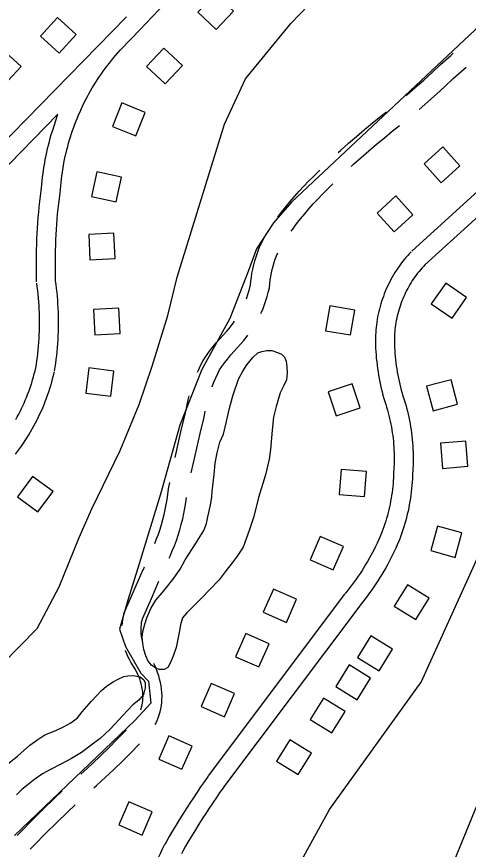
# Model space of a CAD drawing. Extents: x 3568792 to 3606828, y 529143 to 554785.
# Drawn here: x 3585665 to 3586378, y 538038 to 539354 of the extents above; entities that cross this region are included whole.
import ezdxf

# ---------------------------------------------------------------- set-up
doc = ezdxf.new("R2010")
doc.units = 0
for name, color, linetype in [('V-BLDG-OTLN', 7, 'Continuous'), ('V-ROAD-CNTR', 7, 'Continuous'), ('V-SITE-OTLN', 7, 'Continuous'), ('V-TOPO-SHOR', 7, 'Continuous')]:
    doc.layers.add(name, color=color, linetype=linetype)

msp = doc.modelspace()

# ---------------------------------------------------------------- linework, layer by layer
at = {"layer": 'V-BLDG-OTLN'}
for points in [[(3585978.6, 539389.8), (3585951.2, 539360.6), (3585980.3, 539333.2), (3586007.7, 539362.4)], [(3585732.2, 539295.9), (3585759.1, 539325.4), (3585729.5, 539352.4), (3585702.6, 539322.8)], [(3585644.9, 539245.2), (3585671.8, 539274.8), (3585642.3, 539301.7), (3585615.3, 539272.2)], [(3585897.5, 539304), (3585870.1, 539274.8), (3585899.3, 539247.4), (3585926.7, 539276.6)], [(3585831, 539217.3), (3585816.3, 539180.1), (3585853.4, 539165.4), (3585868.2, 539202.5)], [(3586335.5, 539091.3), (3586365.1, 539118.2), (3586338.2, 539147.8), (3586308.6, 539120.9)], [(3585791.5, 539108.7), (3585782.9, 539069.6), (3585822, 539061.1), (3585830.6, 539100.1)], [(3586261.2, 539013.8), (3586290.8, 539040.7), (3586263.9, 539070.3), (3586234.3, 539043.3)], [(3585778.7, 539009.6), (3585780.5, 538969.6), (3585820.5, 538971.5), (3585818.6, 539011.4)], [(3586342.8, 538932.7), (3586319.9, 538899.9), (3586352.7, 538877), (3586375.6, 538909.8)], [(3585786.1, 538890.8), (3585788.4, 538850.9), (3585828.3, 538853.1), (3585826.1, 538893.1)], [(3586192.4, 538850.7), (3586199, 538890.1), (3586159.5, 538896.7), (3586152.9, 538857.2)], [(3585779.1, 538798.6), (3585774.1, 538758.9), (3585813.7, 538753.9), (3585818.7, 538793.6)], [(3586312.6, 538769.6), (3586322.8, 538730.9), (3586361.5, 538741.1), (3586351.3, 538779.8)], [(3586207.7, 538735.4), (3586195, 538773.4), (3586157.1, 538760.7), (3586169.8, 538722.8)], [(3586334.4, 538679.5), (3586337.9, 538639.7), (3586377.7, 538643.2), (3586374.3, 538683)], [(3586214.4, 538595.3), (3586217.5, 538635.1), (3586177.6, 538638.3), (3586174.5, 538598.4)], [(3585690.2, 538627), (3585666.4, 538594.8), (3585698.6, 538571), (3585722.4, 538603.2)], [(3586329.9, 538548.6), (3586319.1, 538510.1), (3586357.6, 538499.3), (3586368.4, 538537.8)], [(3586165.2, 538479.5), (3586181.2, 538516.2), (3586144.6, 538532.2), (3586128.5, 538495.6)], [(3586091.1, 538396.4), (3586107.1, 538433), (3586070.5, 538449), (3586054.4, 538412.4)], [(3586282.4, 538455.9), (3586261.3, 538421.9), (3586295.3, 538400.9), (3586316.4, 538434.9)], [(3586047.6, 538326.1), (3586063.6, 538362.7), (3586026.9, 538378.7), (3586010.9, 538342.1)], [(3586224.6, 538375.2), (3586203.6, 538341.2), (3586237.6, 538320.2), (3586258.6, 538354.1)], [(3586190.1, 538329.3), (3586169, 538295.3), (3586203, 538274.2), (3586224.1, 538308.2)], [(3585993.1, 538247.4), (3586009.1, 538284), (3585972.4, 538300), (3585956.4, 538263.4)], [(3586149.7, 538276.9), (3586128.6, 538243), (3586162.6, 538221.9), (3586183.7, 538255.9)], [(3585926, 538164.4), (3585942.1, 538201.1), (3585905.4, 538217.1), (3585889.4, 538180.4)], [(3586096.6, 538211), (3586075.5, 538177), (3586109.5, 538155.9), (3586130.6, 538189.9)], [(3585863.1, 538060.5), (3585879.1, 538097.1), (3585842.4, 538113.1), (3585826.4, 538076.5)]]:
    msp.add_lwpolyline(points, close=True, dxfattribs=at)
at = {"layer": 'V-ROAD-CNTR'}
for p, q in [((3585024.4, 538520.1), (3585838.2, 539353.6)), ((3585050.6, 538504), (3585730, 539199.8)), ((3585865.1, 538480.1), (3585867, 538484.4))]:
    msp.add_line(p, q, dxfattribs=at)
for points in [[(3585829.4, 539301.6), (3585859.4, 539333.1), (3585889.5, 539364.6), (3585919.6, 539396), (3585949.8, 539427.3), (3585980.1, 539458.6), (3586010.4, 539489.9), (3586040.8, 539521.1), (3586071.2, 539552.2), (3586101.7, 539583.3), (3586132.2, 539614.3), (3586137.4, 539619.5)], [(3586793.5, 539442.2), (3586289.1, 538983.2)], [(3586813.7, 539420), (3586309.3, 538961)], [(3585734.2, 539080.8), (3585734.6, 539086.2), (3585735.1, 539091.4), (3585735.7, 539096.7), (3585736.3, 539102), (3585737.1, 539107.2), (3585737.9, 539112.4), (3585738.7, 539117.7), (3585739.7, 539122.9), (3585740.7, 539128.1), (3585741.8, 539133.2), (3585743, 539138.4), (3585744.2, 539143.5), (3585745.6, 539148.7), (3585747, 539153.8), (3585748.4, 539158.9), (3585750, 539163.9), (3585751.6, 539169), (3585753.3, 539174), (3585755.1, 539179), (3585756.9, 539183.9), (3585758.8, 539188.9), (3585760.8, 539193.8), (3585762.8, 539198.7), (3585765, 539203.5), (3585767.2, 539208.3), (3585769.4, 539213.1), (3585771.8, 539217.9), (3585774.2, 539222.6), (3585776.6, 539227.3), (3585779.2, 539231.9), (3585781.8, 539236.5), (3585784.4, 539241.1), (3585787.2, 539245.7), (3585790, 539250.1), (3585792.8, 539254.6), (3585795.8, 539259), (3585798.8, 539263.4), (3585801.8, 539267.7), (3585804.9, 539272), (3585808.1, 539276.2), (3585811.4, 539280.4), (3585814.7, 539284.5), (3585818, 539288.6), (3585821.5, 539292.7), (3585824.9, 539296.6), (3585828.5, 539300.6), (3585829.6, 539301.8)], [(3586280, 539228.9), (3586281.2, 539229.9), (3586294.7, 539241.6), (3586308.1, 539253.5), (3586321.2, 539265.5), (3586334.4, 539278), (3586350.7, 539292.5), (3586354.3, 539295.8)], [(3586300.7, 539207.1), (3586300.7, 539207.1), (3586314.5, 539219), (3586328.2, 539231.2), (3586341.6, 539243.5), (3586354.7, 539255.9), (3586370.7, 539270.2), (3586374.9, 539274)], [(3585704.3, 539083.1), (3585704.7, 539088.7), (3585705.3, 539094.4), (3585705.9, 539100.1), (3585706.6, 539105.8), (3585707.4, 539111.5), (3585708.2, 539117.2), (3585709.2, 539122.8), (3585710.2, 539128.5), (3585711.3, 539134.1), (3585712.5, 539139.7), (3585713.8, 539145.3), (3585715.1, 539150.8), (3585716.6, 539156.4), (3585718.1, 539161.9), (3585719.7, 539167.4), (3585721.4, 539172.9), (3585730, 539199.8)], [(3586172.9, 539138.8), (3586177.1, 539142.7), (3586189.3, 539153.7), (3586201.7, 539164.5), (3586214.2, 539175.2), (3586226.9, 539185.7), (3586239.7, 539195.9), (3586249.2, 539203.5)], [(3586193.5, 539117), (3586197.3, 539120.5), (3586209.2, 539131.3), (3586221.3, 539141.8), (3586233.5, 539152.2), (3586245.8, 539162.4), (3586258.4, 539172.5), (3586269.8, 539181.6)], [(3586077.5, 539036.7), (3586083.4, 539044.5), (3586090.1, 539053), (3586097, 539061.4), (3586104.1, 539069.7), (3586111.3, 539077.8), (3586118.6, 539085.8), (3586126.1, 539093.6), (3586133.8, 539101.3), (3586141.4, 539108.7), (3586143.9, 539111.2)], [(3585696.5, 538934.5), (3585696.3, 538942.9), (3585696.1, 538951.4), (3585696.1, 538959.9), (3585696.1, 538968.4), (3585696.2, 538976.9), (3585696.4, 538985.4), (3585696.6, 538993.9), (3585697, 539002.4), (3585697.4, 539010.9), (3585697.9, 539019.4), (3585698.5, 539027.8), (3585699.1, 539036.3), (3585699.9, 539044.8), (3585700.7, 539053.2), (3585701.6, 539061.7), (3585702.6, 539070.1), (3585703.7, 539078.5), (3585704.4, 539084)], [(3585726.5, 538935.3), (3585726.3, 538943.6), (3585726.1, 538951.8), (3585726.1, 538960), (3585726.1, 538968.2), (3585726.2, 538976.4), (3585726.3, 538984.6), (3585726.6, 538992.8), (3585726.9, 539001), (3585727.3, 539009.2), (3585727.8, 539017.4), (3585728.4, 539025.6), (3585729, 539033.8), (3585729.7, 539042), (3585730.5, 539050.2), (3585731.4, 539058.3), (3585732.4, 539066.5), (3585733.4, 539074.7), (3585734.1, 539080)], [(3586098.5, 539014.6), (3586101, 539018), (3586107.2, 539026.2), (3586113.5, 539034.2), (3586120, 539042.2), (3586126.7, 539050), (3586133.5, 539057.7), (3586140.5, 539065.3), (3586147.6, 539072.7), (3586154.8, 539080), (3586162.4, 539087.3), (3586164.6, 539089.4)], [(3586027.8, 538907.9), (3586028.4, 538909.3), (3586030.3, 538914.6), (3586031.9, 538920), (3586033.4, 538925.4), (3586034.5, 538929.9), (3586034.9, 538935.1), (3586035.7, 538941.8), (3586036.7, 538948.4), (3586037.9, 538954.9), (3586039.4, 538961.4), (3586041.1, 538967.9), (3586043.1, 538974.3), (3586045.3, 538980.6), (3586047.7, 538986.8), (3586050.3, 538992.9), (3586053.2, 538999), (3586055.5, 539003.3)], [(3586050.6, 538884.8), (3586051.5, 538886.6), (3586054.1, 538892.7), (3586056.5, 538898.9), (3586058.7, 538905.1), (3586060.7, 538911.5), (3586062.5, 538917.9), (3586064.3, 538925.2), (3586064.8, 538932.2), (3586065.4, 538937.8), (3586066.3, 538943.3), (3586067.3, 538948.8), (3586068.6, 538954.2), (3586070, 538959.6), (3586071.6, 538965), (3586073.5, 538970.3), (3586075.5, 538975.5), (3586077.6, 538980.5)], [(3586288.3, 538982.3), (3586285.5, 538979.4), (3586282.7, 538976.3), (3586279.9, 538973.1), (3586277.3, 538969.9), (3586274.7, 538966.6), (3586272.1, 538963.2), (3586269.6, 538959.8), (3586267.2, 538956.4), (3586264.9, 538952.9), (3586262.6, 538949.4), (3586260.5, 538945.8), (3586258.3, 538942.1), (3586256.3, 538938.5), (3586254.3, 538934.8), (3586252.5, 538931), (3586250.6, 538927.2), (3586248.9, 538923.4), (3586247.3, 538919.5), (3586245.7, 538915.6), (3586244.2, 538911.7), (3586242.8, 538907.7), (3586241.5, 538903.8), (3586240.2, 538899.8), (3586239.1, 538895.7), (3586238, 538891.7), (3586237, 538887.6), (3586236.1, 538883.5), (3586235.2, 538879.4), (3586234.5, 538875.2), (3586233.9, 538871.1), (3586233.3, 538866.9), (3586232.8, 538862.7), (3586232.4, 538858.6), (3586232.1, 538854.4), (3586231.8, 538850.2), (3586231.7, 538846), (3586231.7, 538841.8), (3586231.7, 538840.8)], [(3586310.2, 538961.8), (3586307.6, 538959.1), (3586305.2, 538956.4), (3586302.9, 538953.7), (3586300.6, 538951), (3586298.3, 538948.2), (3586296.2, 538945.3), (3586294.1, 538942.4), (3586292, 538939.5), (3586290, 538936.5), (3586288.1, 538933.5), (3586286.2, 538930.4), (3586284.4, 538927.3), (3586282.7, 538924.2), (3586281, 538921), (3586279.4, 538917.8), (3586277.9, 538914.6), (3586276.4, 538911.3), (3586275, 538908), (3586273.6, 538904.7), (3586272.4, 538901.3), (3586271.2, 538898), (3586270, 538894.6), (3586269, 538891.2), (3586268, 538887.7), (3586267.1, 538884.2), (3586266.2, 538880.8), (3586265.4, 538877.3), (3586264.7, 538873.8), (3586264.1, 538870.2), (3586263.5, 538866.7), (3586263, 538863.1), (3586262.6, 538859.6), (3586262.3, 538856), (3586262, 538852.4), (3586261.8, 538848.9), (3586261.7, 538845.3), (3586261.7, 538841.6), (3586261.7, 538840.8)], [(3585695.2, 538798.4), (3585696.2, 538804.2), (3585697, 538810), (3585697.8, 538815.8), (3585698.4, 538821.6), (3585699, 538827.4), (3585699.6, 538833.2), (3585700, 538839), (3585700.4, 538844.9), (3585700.7, 538850.7), (3585700.9, 538856.5), (3585701.1, 538862.4), (3585701.1, 538868.2), (3585701.1, 538874.1), (3585701, 538879.9), (3585700.8, 538885.7), (3585700.6, 538891.6), (3585700.3, 538897.4), (3585699.9, 538903.2), (3585699.4, 538909), (3585698.9, 538914.9), (3585698.2, 538920.7), (3585697.5, 538926.5), (3585696.7, 538932.3), (3585696.7, 538932.8)], [(3585724.9, 538793.7), (3585725.8, 538799.7), (3585726.7, 538805.9), (3585727.5, 538812.1), (3585728.3, 538818.3), (3585728.9, 538824.5), (3585729.5, 538830.7), (3585729.9, 538836.9), (3585730.3, 538843.1), (3585730.7, 538849.4), (3585730.9, 538855.6), (3585731, 538861.8), (3585731.1, 538868.1), (3585731.1, 538874.3), (3585731, 538880.6), (3585730.8, 538886.8), (3585730.6, 538893), (3585730.2, 538899.2), (3585729.8, 538905.5), (3585729.3, 538911.7), (3585728.7, 538917.9), (3585728, 538924.1), (3585727.3, 538930.3), (3585726.4, 538936.4), (3585726.4, 538937)], [(3585950.8, 538792.1), (3585952, 538794.9), (3585955.4, 538802.3), (3585959.4, 538810.6), (3585964.8, 538818.3), (3585969.8, 538825.1), (3585975, 538831.8), (3585980.3, 538838.3), (3585985.8, 538844.8), (3585991.5, 538851), (3585996.9, 538856.7), (3586000.5, 538860.9), (3586004, 538865.3), (3586007.3, 538869.8), (3586009.3, 538872.5)], [(3585973.9, 538768.9), (3585974, 538769.2), (3585976.6, 538776.1), (3585979.5, 538782.9), (3585982.5, 538789.6), (3585985.4, 538795.4), (3585989.2, 538800.9), (3585993.7, 538807.1), (3585998.5, 538813.1), (3586003.3, 538819.1), (3586008.3, 538824.9), (3586013.5, 538830.6), (3586019.2, 538836.6), (3586023.6, 538841.7), (3586027.7, 538846.9), (3586030.3, 538850.4)], [(3586231.7, 538840.4), (3586231.8, 538835.1), (3586232, 538829.8), (3586232.3, 538824.4), (3586232.7, 538819), (3586233.1, 538813.7), (3586233.7, 538808.3), (3586234.3, 538803), (3586235, 538797.7), (3586235.8, 538792.3), (3586236.7, 538787), (3586237.6, 538781.7), (3586238.7, 538776.5), (3586239.8, 538771.2), (3586241, 538766), (3586242.3, 538760.7), (3586243.6, 538755.5), (3586245.1, 538750.4), (3586246.4, 538745.8)], [(3586261.6, 538841.1), (3586261.8, 538836.1), (3586262, 538831.2), (3586262.2, 538826.3), (3586262.6, 538821.4), (3586263, 538816.5), (3586263.5, 538811.6), (3586264.1, 538806.7), (3586264.7, 538801.8), (3586265.4, 538797), (3586266.2, 538792.1), (3586267.1, 538787.3), (3586268, 538782.5), (3586269.1, 538777.7), (3586270.2, 538772.9), (3586271.3, 538768.1), (3586272.6, 538763.4), (3586273.9, 538758.6), (3586275.2, 538754.2)], [(3585663.1, 538662.2), (3585666.4, 538666.4), (3585669.5, 538670.8), (3585672.6, 538675.1), (3585675.6, 538679.5), (3585678.5, 538684), (3585681.4, 538688.5), (3585684.2, 538693.1), (3585686.9, 538697.7), (3585689.6, 538702.3), (3585692.2, 538707), (3585694.7, 538711.7), (3585697.1, 538716.5), (3585699.5, 538721.2), (3585701.8, 538726.1), (3585704, 538730.9), (3585706.1, 538735.8), (3585708.2, 538740.8), (3585710.2, 538745.7), (3585712.1, 538750.7), (3585713.9, 538755.8), (3585715.6, 538760.8), (3585717.3, 538765.9), (3585718.9, 538771), (3585720.4, 538776.1), (3585721.8, 538781.3), (3585723.2, 538786.5), (3585724.4, 538791.6), (3585724.7, 538792.6)], [(3585663.5, 538717), (3585665.8, 538721.3), (3585668.1, 538725.6), (3585670.3, 538729.9), (3585672.5, 538734.3), (3585674.6, 538738.7), (3585676.6, 538743.1), (3585678.5, 538747.6), (3585680.4, 538752.1), (3585682.2, 538756.6), (3585683.9, 538761.2), (3585685.6, 538765.8), (3585687.2, 538770.4), (3585688.7, 538775), (3585690.2, 538779.7), (3585691.5, 538784.4), (3585692.8, 538789.1), (3585694.1, 538793.8), (3585695.2, 538798.6), (3585695.4, 538799.4)], [(3585915.3, 538656.9), (3585920.1, 538678.6), (3585925.6, 538702.1), (3585931.2, 538725), (3585932.6, 538732.4), (3585934.2, 538740.4), (3585936.1, 538748.4), (3585937.7, 538754.4)], [(3586275.1, 538754.7), (3586276.6, 538750), (3586278.1, 538745.2), (3586279.6, 538740.3), (3586280.9, 538735.4), (3586282.2, 538730.5), (3586283.4, 538725.6), (3586284.5, 538720.6), (3586285.5, 538715.7), (3586286.5, 538710.7), (3586287.3, 538705.7), (3586288.1, 538700.7), (3586288.8, 538695.6), (3586289.4, 538690.6), (3586289.9, 538685.6), (3586290.4, 538680.5), (3586290.7, 538675.4), (3586291, 538670.4), (3586291.2, 538665.3), (3586291.3, 538660.2), (3586291.3, 538655.2), (3586291.3, 538650.1), (3586291.1, 538645), (3586290.9, 538639.9), (3586290.6, 538634.9), (3586290.4, 538632.8)], [(3586246.6, 538745.3), (3586248.1, 538740.8), (3586249.4, 538736.5), (3586250.7, 538732.1), (3586251.9, 538727.7), (3586253.1, 538723.2), (3586254.2, 538718.8), (3586255.2, 538714.3), (3586256.1, 538709.8), (3586256.9, 538705.3), (3586257.7, 538700.8), (3586258.4, 538696.3), (3586259, 538691.8), (3586259.6, 538687.2), (3586260.1, 538682.7), (3586260.5, 538678.1), (3586260.8, 538673.6), (3586261, 538669), (3586261.2, 538664.4), (3586261.3, 538659.8), (3586261.3, 538655.3), (3586261.3, 538650.7), (3586261.1, 538646.1), (3586260.9, 538641.5), (3586260.6, 538636.9), (3586260.5, 538635)], [(3585940.8, 538633), (3585944.2, 538648.7), (3585949.4, 538671.9), (3585954.8, 538695.1), (3585960.6, 538718.7), (3585962, 538726.7), (3585962.8, 538730.5)], [(3586260.5, 538634.3), (3586260.3, 538629.5), (3586260.1, 538624.9), (3586259.8, 538620.2), (3586259.5, 538615.6), (3586259, 538611), (3586258.5, 538606.4), (3586258, 538601.8), (3586257.3, 538597.2), (3586256.6, 538592.6), (3586255.7, 538588), (3586254.9, 538583.5), (3586253.9, 538578.9), (3586252.9, 538574.4), (3586251.8, 538569.9), (3586250.6, 538565.4), (3586249.3, 538560.9), (3586248, 538556.5), (3586246.6, 538552), (3586245.1, 538547.6), (3586243.6, 538543.3), (3586242, 538538.9), (3586240.8, 538535.9)], [(3586290.5, 538633.4), (3586290.3, 538628.4), (3586290.1, 538623.3), (3586289.8, 538618.2), (3586289.4, 538613.1), (3586288.9, 538607.9), (3586288.3, 538602.8), (3586287.7, 538597.7), (3586287, 538592.7), (3586286.1, 538587.6), (3586285.2, 538582.5), (3586284.3, 538577.5), (3586283.2, 538572.5), (3586282.1, 538567.5), (3586280.8, 538562.5), (3586279.5, 538557.5), (3586278.1, 538552.6), (3586276.7, 538547.7), (3586275.1, 538542.8), (3586273.5, 538537.9), (3586271.8, 538533.1), (3586270, 538528.3), (3586268.8, 538525.1)], [(3585883.2, 538521), (3585886.1, 538528.4), (3585888.9, 538536), (3585891.5, 538543.6), (3585893.8, 538551.3), (3585896, 538559), (3585898, 538566.9), (3585899.7, 538574.7), (3585901.3, 538582.6), (3585902.6, 538590.6), (3585903.8, 538598.5), (3585904.8, 538607.4), (3585906.9, 538617.8)], [(3585905.9, 538497.9), (3585907.4, 538501.4), (3585910.8, 538509.5), (3585914.1, 538517.7), (3585917.2, 538526), (3585920, 538534.4), (3585922.6, 538542.8), (3585925, 538551.3), (3585927.2, 538559.9), (3585929.1, 538568.5), (3585930.8, 538577.2), (3585932.3, 538585.9), (3585933.4, 538593.7)], [(3586241, 538536.5), (3586238.8, 538531.4), (3586236.6, 538526.4), (3586234.3, 538521.5), (3586231.9, 538516.6), (3586229.5, 538511.7), (3586227, 538506.8), (3586224.4, 538502), (3586221.7, 538497.3), (3586219, 538492.5), (3586216.2, 538487.9), (3586213.4, 538483.2), (3586210.5, 538478.6), (3586207.5, 538474), (3586204.5, 538469.5), (3586201.4, 538465), (3586198.2, 538460.6), (3586195, 538456.2), (3586191.7, 538451.9), (3586188.3, 538447.6), (3586184.9, 538443.3), (3586183.3, 538441.4)], [(3586268.6, 538524.6), (3586266.3, 538519.3), (3586263.9, 538513.9), (3586261.4, 538508.6), (3586258.8, 538503.3), (3586256.2, 538498), (3586253.5, 538492.8), (3586250.7, 538487.7), (3586247.9, 538482.5), (3586244.9, 538477.4), (3586241.9, 538472.4), (3586238.9, 538467.4), (3586235.7, 538462.4), (3586232.5, 538457.5), (3586229.3, 538452.6), (3586225.9, 538447.8), (3586222.5, 538443), (3586219, 538438.3), (3586215.5, 538433.6), (3586211.9, 538428.9), (3586208.2, 538424.4), (3586206.5, 538422.3)], [(3585831.7, 538391.4), (3585832.1, 538395.9), (3585832.7, 538400.9), (3585833.6, 538405.8), (3585834.9, 538411.7), (3585850.2, 538446.5), (3585865, 538480)], [(3585863.8, 538367.3), (3585863.5, 538368.2), (3585862.8, 538371.7), (3585862.2, 538375.2), (3585861.8, 538378.7), (3585861.6, 538382.2), (3585861.5, 538385.8), (3585861.6, 538389.3), (3585861.9, 538392.8), (3585862.4, 538396.4), (3585863, 538399.9), (3585863.5, 538402.3), (3585877.7, 538434.4), (3585889.6, 538461.4)], [(3586182.9, 538440.9), (3585967.7, 538153.9)], [(3586206.9, 538422.9), (3585991.7, 538135.9)], [(3585861.1, 538258.5), (3585861.5, 538259.5), (3585862.4, 538262.8), (3585863.2, 538266.2), (3585863.8, 538269.6), (3585864.3, 538273), (3585864.5, 538276.4), (3585864.6, 538279.6), (3585864.4, 538283.4), (3585864, 538287.4), (3585863.4, 538291.4), (3585862.7, 538295.4), (3585861.7, 538299.4), (3585860.6, 538303.3), (3585859.4, 538307.2), (3585857.9, 538311), (3585856.3, 538314.7), (3585854.5, 538318.4), (3585852.6, 538321.9), (3585850.5, 538325.4), (3585847.9, 538329.3), (3585845.4, 538333.5), (3585843, 538337.9), (3585840.8, 538342.4), (3585838.9, 538347), (3585837.1, 538351.7), (3585837, 538352)], [(3585883.9, 538235.4), (3585884.6, 538236.8), (3585886.7, 538241.3), (3585888.5, 538245.9), (3585890.1, 538250.5), (3585891.5, 538255.3), (3585892.6, 538260.1), (3585893.5, 538265), (3585894.1, 538269.9), (3585894.5, 538274.8), (3585894.6, 538280), (3585894.3, 538285.6), (3585893.8, 538291), (3585893, 538296.3), (3585892, 538301.6), (3585890.8, 538306.9), (3585889.3, 538312.1), (3585887.6, 538317.2), (3585885.7, 538322.3), (3585883.6, 538327.2), (3585881.4, 538331.6)], [(3585766.4, 538156.8), (3585770.8, 538160.8), (3585784.3, 538173.2), (3585797.7, 538185.9), (3585810.9, 538198.7), (3585823.9, 538211.7), (3585837.4, 538225.5), (3585838.3, 538226.3)], [(3585787.1, 538135.1), (3585791, 538138.6), (3585804.8, 538151.3), (3585818.5, 538164.2), (3585831.9, 538177.3), (3585845.2, 538190.6), (3585857.7, 538203.4), (3585859, 538204.5)], [(3585967.4, 538153.5), (3585961.5, 538145.1), (3585955.6, 538136.6), (3585949.9, 538128), (3585944.1, 538119.4), (3585938.5, 538110.8), (3585932.9, 538102.1), (3585927.4, 538093.3), (3585921.9, 538084.6), (3585916.6, 538075.7), (3585911.3, 538066.9), (3585906, 538058), (3585900.9, 538049.1), (3585899, 538045.9)], [(3585665.6, 538059.8), (3585671.8, 538066.1), (3585689.3, 538083.9), (3585706.9, 538101.4), (3585724.8, 538118.8), (3585736.7, 538130.1)], [(3585992, 538136.3), (3585986.1, 538128), (3585980.4, 538119.7), (3585974.8, 538111.3), (3585969.2, 538102.9), (3585963.7, 538094.5), (3585958.2, 538086), (3585952.8, 538077.4), (3585947.5, 538068.9), (3585942.2, 538060.2), (3585937.1, 538051.6), (3585931.9, 538042.9), (3585926.9, 538034.1), (3585925.1, 538031)], [(3585686.3, 538038), (3585693.2, 538045.2), (3585710.5, 538062.7), (3585728, 538080), (3585745.6, 538097.2), (3585757.3, 538108.4)], [(3585898.7, 538045.3), (3585895, 538038.1), (3585891.4, 538030.7), (3585887.8, 538023.4), (3585884.2, 538016), (3585880.8, 538008.6), (3585877.4, 538001.1), (3585874.1, 537993.6), (3585870.9, 537986.1), (3585867.7, 537978.5), (3585864.7, 537970.9), (3585861.7, 537963.3), (3585858.7, 537955.6), (3585855.9, 537948), (3585853.1, 537940.3), (3585850.4, 537932.5), (3585847.8, 537924.8), (3585845.3, 537917), (3585842.8, 537909.2), (3585842.1, 537906.7)]]:
    msp.add_lwpolyline(points, dxfattribs=at)
at = {"layer": 'V-SITE-OTLN'}
for points in [[(3586626.5, 539571.6), (3586388.6, 539332.2), (3586099.1, 539060.5), (3586070.8, 539027.8), (3586043.9, 538986.8), (3586030.8, 538951), (3586001.9, 538876.8), (3585957.6, 538796), (3585922.9, 538708), (3585892, 538599.3), (3585858.3, 538489.2), (3585840.8, 538431.4), (3585827.5, 538386), (3585836.7, 538358.2), (3585860.9, 538316.3), (3585873.2, 538303.6), (3585876.7, 538269), (3585851.4, 538241.7), (3585661.5, 538059.6)], [(3585642.6, 538331), (3585697.5, 538386.8), (3585731.9, 538452.6), (3585763.6, 538530.9), (3585783.8, 538576.2), (3585828.2, 538668.2), (3585858.5, 538740.9), (3585878.9, 538801.5), (3585903.8, 538881.3), (3585918.6, 538941.9), (3585993.3, 539184), (3586026.3, 539255.4), (3586098.3, 539342.7), (3586182.8, 539431.2)]]:
    msp.add_lwpolyline(points, dxfattribs=at)
msp.add_lwpolyline([(3586438.1, 538769.2), (3586567.9, 538863.1), (3586605.8, 538877.5), (3586650.8, 538865.5), (3586680.6, 538844.2), (3586676.6, 538825.4), (3586586.6, 538745.9), (3586545.5, 538656.1), (3586503.3, 538504.2), (3586428.3, 538196.3), (3586215.9, 537677.8), (3586125.9, 537481.4), (3586093.3, 537449.9), (3586055.9, 537467.5), (3586011.9, 537541.7), (3585992.6, 537628.8), (3586001.9, 537728.5), (3586029.9, 537824.2), (3586083.2, 537962.8), (3586159, 538101), (3586303.8, 538302.1), (3586393.9, 538500.4), (3586418.1, 538590.4), (3586436.8, 538695.7)], close=True, dxfattribs=at)
at = {"layer": 'V-TOPO-SHOR'}
for points in [[(3585973.6, 538603.2), (3585977, 538630), (3585978.6, 538648), (3585981.9, 538664.6), (3585985.8, 538681.3), (3585991.5, 538693.9), (3585996.5, 538713.8), (3586000.7, 538733.1), (3586006.3, 538754.6), (3586015.6, 538780.6), (3586022.4, 538793.3), (3586028.4, 538803.7), (3586038.1, 538815.3), (3586045.8, 538822.4), (3586052.4, 538824.5), (3586060.2, 538826), (3586067.8, 538825.9), (3586076.9, 538823.1), (3586083.4, 538820.1), (3586088.2, 538815.4), (3586090.7, 538809.1), (3586091.9, 538800.3), (3586092.4, 538790.1), (3586091.2, 538780), (3586087.1, 538770.6), (3586081.4, 538759.5), (3586074.8, 538737.4), (3586070.6, 538720.8), (3586068.6, 538700.5), (3586066.1, 538669.7), (3586063.9, 538654.4), (3586058.2, 538629.6), (3586046.8, 538593.8), (3586043.3, 538578.8), (3586039.1, 538562.1), (3586032.5, 538541.6), (3586022.6, 538515.6), (3586013.5, 538501.3), (3586005.5, 538490.7), (3585996.1, 538478.4), (3585984.7, 538463.5), (3585969.7, 538448.1), (3585957.4, 538435.5), (3585933.7, 538411.7), (3585926.7, 538403.9), (3585923.9, 538392.8), (3585921.4, 538380.4), (3585916.8, 538356.6), (3585912.6, 538344.9), (3585907.8, 538333.2), (3585903.8, 538325.1), (3585898.2, 538322.2), (3585890.6, 538322.3), (3585884.8, 538324.4), (3585878, 538328.8), (3585872.5, 538335.4), (3585869.1, 538343.7), (3585866, 538353.9), (3585864.5, 538363.1), (3585863.3, 538373.2), (3585864.1, 538382.1), (3585867.3, 538393.8), (3585870.7, 538403.6), (3585876.9, 538418.5), (3585884.6, 538431.5), (3585895, 538443.4), (3585903.7, 538454.4), (3585913, 538466.4), (3585923.1, 538480.6), (3585930.9, 538495.2), (3585947.7, 538520.8), (3585960.5, 538541.9), (3585964.9, 538552.6), (3585967.1, 538563.4), (3585971.3, 538581.6), (3585973.5, 538595), (3585973.6, 538603.2)], [(3585651, 538173.1), (3585666, 538185.3), (3585685.9, 538202.3), (3585698.5, 538211.6), (3585709.4, 538218.6), (3585726.6, 538225.9), (3585739.1, 538231.6), (3585750.4, 538237.6), (3585761, 538245.9), (3585768.3, 538255), (3585783.4, 538272.1), (3585798.7, 538288.8), (3585807, 538295.9), (3585817.6, 538302.6), (3585825.2, 538306.7), (3585834.1, 538310.8), (3585840.4, 538312.1), (3585849.5, 538312.5), (3585860, 538310.4), (3585865.8, 538305.7), (3585867.7, 538300.8), (3585867.9, 538292.9), (3585865.4, 538282.8), (3585857.7, 538273.8), (3585848.4, 538266.1), (3585832.4, 538249.3), (3585812.4, 538228), (3585797.1, 538213.2), (3585782.5, 538202.4), (3585767.3, 538190.8), (3585751.4, 538181.6), (3585734.5, 538172.4), (3585718.3, 538164.1), (3585705.5, 538157.2), (3585693.8, 538148.8), (3585683.2, 538140.5), (3585673.3, 538132.5), (3585664.6, 538124.1)]]:
    msp.add_lwpolyline(points, dxfattribs=at)

doc.saveas('drawing.dxf')
